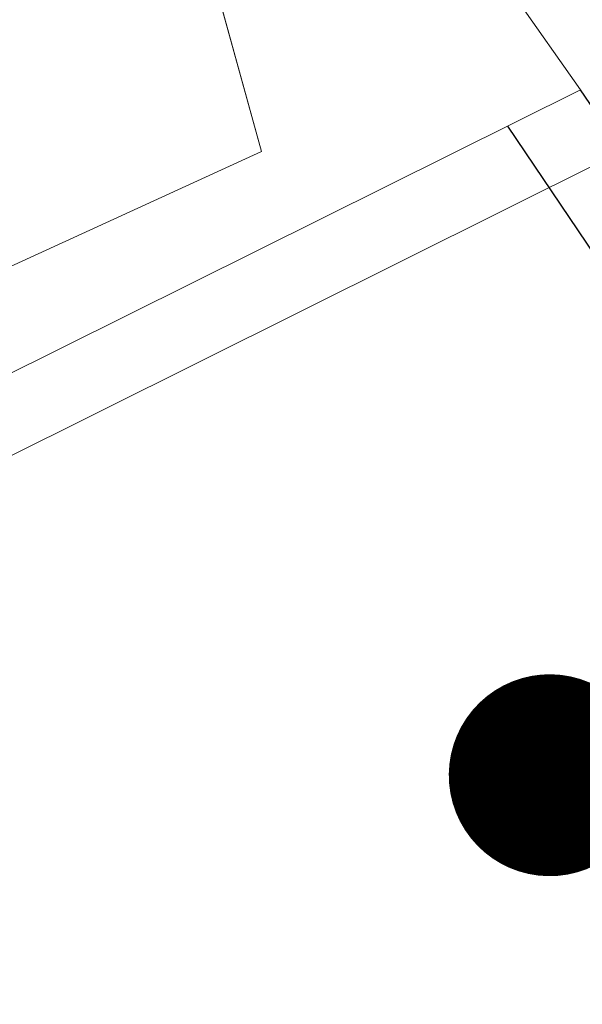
# Model space of a CAD drawing. Header units: metres. Extents: x 163628 to 167855, y 402678 to 405435.
# Tile 296 of 656: x 165653.288 to 165653.846, y 404047.848 to 404048.824. Entities that reach past the tile are written whole.
import ezdxf

# ---------------------------------------------------------------- set-up
doc = ezdxf.new("R2010")
doc.units = ezdxf.units.M
doc.linetypes.add('X-CA190022.004-UO-DWM_Snelfietsroute$0$VH-OPSLUITBAND_80X200', pattern=[14, 8, -2, 2, -2])
doc.linetypes.add('X-CA190022.004-UO-WHM_Riolering gemeente_NLCS_v0.2$0$RI-GWA', pattern=[18.45, 6, -1.8, 1.75, -1.8, 1.75, -1.8, 1.75, -1.8])
doc.layers.get('0').update_dxf_attribs({"lineweight": 25})
for name, color, linetype, lineweight in [('X-CA190022.004-UO-BBM_bebording bebakening markering_v0.4$0$VERKEERSBORDPAAL', 7, 'Continuous', 25), ('X-CA190022.004-UO-BGT_Ondergrond$0$GE_201_SHDHek_Lijn_GEM', 253, 'X-CA190022.004-UO-BGT_Ondergrond$0$Hekwerk', 9), ('X-CA190022.004-UO-BGT_Ondergrond$0$GE_363_OWGBerm_openverharding_Vlak_GEM', 253, 'Continuous', 9), ('X-CA190022.004-UO-BGT_Ondergrond$0$GE_401_OTDErf_Vlak_GEM', 253, 'Continuous', 9), ('X-CA190022.004-UO-DTM inmeting$0$B-WE-IE-TERREINAFSCHEIDING_KUNSTMATIG_RASTERHEKWERK-G', 246, 'X-CA190022.004-UO-DTM inmeting$0$IE-TERREINAFSCHEIDING-KUNSTMATIG-OPEN', 0), ('X-CA190022.004-UO-DWM_Snelfietsroute$0$N-WE-VH-KANTOPSLUITING_ACHTERKANTBAND-G', 125, 'Continuous', 25), ('X-CA190022.004-UO-DWM_Snelfietsroute$0$N-WE-VH-KANTOPSLUITING_OPSLUITBAND_80X200-G', 125, 'X-CA190022.004-UO-DWM_Snelfietsroute$0$VH-OPSLUITBAND_80X200', 25), ('X-CA190022.004-UO-WHM_Riolering gemeente_NLCS_v0.2$0$B-WE-RI-GWA_TRANSPORTLEIDING-G', 214, 'X-CA190022.004-UO-WHM_Riolering gemeente_NLCS_v0.2$0$RI-GWA', 15)]:
    doc.layers.add(name, color=color, linetype=linetype, lineweight=lineweight)
doc.layers.add('X-CA190022.004-UO-DTM inmeting$0$X-XX-AL-MEETPUNT-S', color=246, linetype='Continuous', lineweight=0, plot=False)
doc.linetypes.add('X-CA190022.004-UO-BGT_Ondergrond$0$Hekwerk', pattern='A,5,-1.5,[2,dgnlstyle-Veghel.shx,S=0.007937,R=0,X=0,Y=0],-1.5', length=8)
doc.linetypes.add('X-CA190022.004-UO-DTM inmeting$0$IE-TERREINAFSCHEIDING-KUNSTMATIG-OPEN', pattern='A,7,-1.5,[67,NLCS.SHX,S=0.75,R=0,X=0,Y=0],-1.5', length=10)

# ---------------------------------------------------------------- blocks, each defined once
blk = doc.blocks.new('X-CA190022.004-UO-DTM inmeting$0$punt')
at = {"color": 0, "lineweight": -2}
blk.add_line((0, 0), (0, 0), dxfattribs=at)
blk = doc.blocks.new('X-CA190022.004-UO-BBM_bebording bebakening markering_v0.4$0$_Dot')
at = {"color": 0, "linetype": 'ByBlock', "const_width": 0.5}
blk.add_lwpolyline([(-0.25, 0, 1), (0.25, 0, 1)], format="xyb", close=True, dxfattribs=at)

msp = doc.modelspace()

# ---------------------------------------------------------------- linework, layer by layer
at = {"layer": 'X-CA190022.004-UO-BGT_Ondergrond$0$GE_201_SHDHek_Lijn_GEM'}
for p, q in [((165653.304, 404049.501), (165653.528, 404048.693)), ((165653.528, 404048.693), (165642.372, 404043.59))]:
    msp.add_line(p, q, dxfattribs=at)
at = {"layer": 'X-CA190022.004-UO-BGT_Ondergrond$0$GE_363_OWGBerm_openverharding_Vlak_GEM', "flags": 128}
msp.add_lwpolyline([(165654.477, 404046.064), (165644.248, 404041.136), (165643.699, 404040.871), (165642.372, 404043.59), (165653.528, 404048.693), (165653.304, 404049.501), (165655.118, 404050.373), (165655.173, 404046.841), (165655.172, 404046.399), (165654.477, 404046.064)], dxfattribs=at)
at = {"layer": 'X-CA190022.004-UO-BGT_Ondergrond$0$GE_401_OTDErf_Vlak_GEM', "flags": 128}
msp.add_lwpolyline([(165673.47, 404061.721), (165673.162, 404058.916), (165662.756, 404053.989), (165660.944, 404053.174), (165655.118, 404050.373), (165653.304, 404049.501), (165653.528, 404048.693), (165642.372, 404043.59), (165641.896, 404043.139), (165638.322, 404041.281)], dxfattribs=at)
at = {"layer": 'X-CA190022.004-UO-DTM inmeting$0$B-WE-IE-TERREINAFSCHEIDING_KUNSTMATIG_RASTERHEKWERK-G'}
for p, q in [((165653.345, 404049.466, 9.117), (165653.844, 404048.754, 9.155)), ((165653.844, 404048.754, 9.155), (165650.223, 404046.954, 9.141))]:
    msp.add_line(p, q, dxfattribs=at)
at = {"layer": 'X-CA190022.004-UO-DWM_Snelfietsroute$0$N-WE-VH-KANTOPSLUITING_ACHTERKANTBAND-G', "flags": 128}
msp.add_lwpolyline([(165642.33309, 404042.99781), (165642.82629, 404042.43662), (165654.26056, 404047.99514), (165653.77183, 404048.71791)], dxfattribs=at)
at = {"layer": 'X-CA190022.004-UO-DWM_Snelfietsroute$0$N-WE-VH-KANTOPSLUITING_OPSLUITBAND_80X200-G', "ltscale": 0.2, "flags": 128}
msp.add_lwpolyline([(165642.25803, 404042.96204), (165642.80644, 404042.33802), (165654.37851, 404047.96353), (165653.844, 404048.754)], dxfattribs=at)
at = {"layer": 'X-CA190022.004-UO-WHM_Riolering gemeente_NLCS_v0.2$0$B-WE-RI-GWA_TRANSPORTLEIDING-G'}
msp.add_line((165686.944, 404065.152), (165627.104, 404035.36), dxfattribs=at)

# ---------------------------------------------------------------- block references
at = {"layer": 'X-CA190022.004-UO-BBM_bebording bebakening markering_v0.4$0$VERKEERSBORDPAAL', "xscale": 0.2, "yscale": 0.2, "zscale": 0.2, "rotation": 297.2484531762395}
msp.add_blockref('X-CA190022.004-UO-BBM_bebording bebakening markering_v0.4$0$_Dot', (165653.81344, 404048.07516), dxfattribs=at)
at = {"layer": 'X-CA190022.004-UO-DTM inmeting$0$X-XX-AL-MEETPUNT-S', "linetype": 'ByBlock', "lineweight": -2}
msp.add_blockref('X-CA190022.004-UO-DTM inmeting$0$punt', (165653.844, 404048.754, 9.155), dxfattribs=at)

doc.saveas('drawing.dxf')
